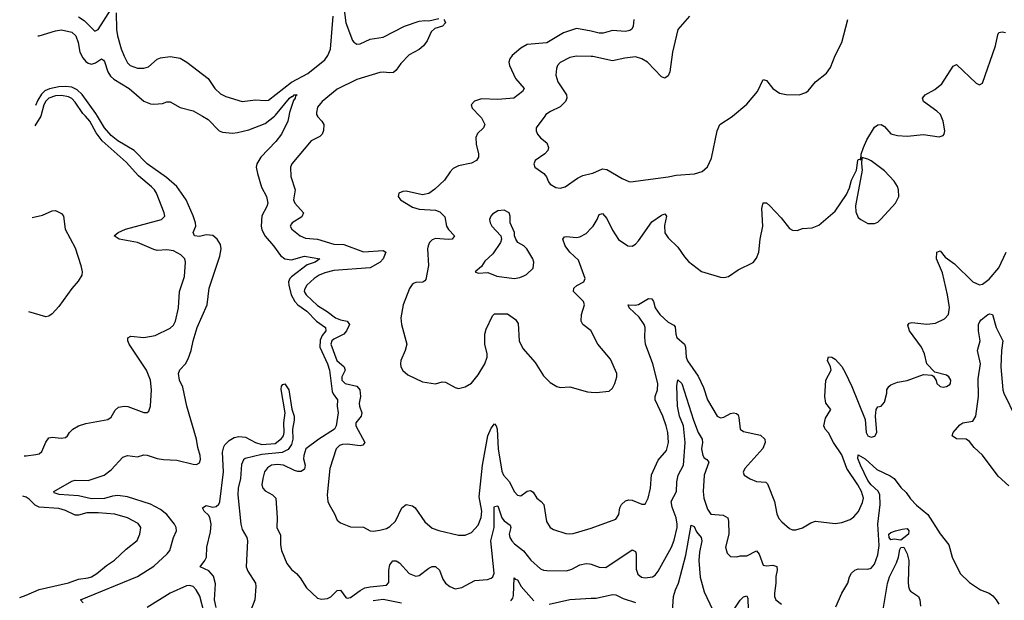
# Model space of a CAD drawing. Header units: inches. Extents: x 1694797 to 1849917, y 907313 to 1017959.
# Tile 260 of 656: x 1696511 to 1702522, y 967046 to 970589. Entities that reach past the tile are written whole.
import ezdxf

# ---------------------------------------------------------------- set-up
doc = ezdxf.new("R2010")
doc.units = ezdxf.units.IN
doc.header["$MEASUREMENT"] = 0
for name, color, linetype in [('B6996', 7, 'Continuous'), ('B6997', 7, 'Continuous'), ('B7906', 7, 'Continuous'), ('B7907', 7, 'Continuous')]:
    doc.layers.add(name, color=color, linetype=linetype)

msp = doc.modelspace()

# ---------------------------------------------------------------- linework, layer by layer
at = {"layer": 'B6996', "color": 5}
for points, elevation in [([(1696539.3, 967928.6), (1696550, 967927.3), (1696610, 967935.2), (1696630, 967940.8), (1696645.8, 967954.2), (1696670, 968010.4), (1696690, 968037.3), (1696710, 968042.6), (1696764.7, 968035.3), (1696790, 968039.3), (1696803.7, 968050), (1696815.1, 968070), (1696835.1, 968090), (1696869.8, 968110.2), (1696914.3, 968125.7), (1697049.7, 968150.3), (1697070, 968162.8), (1697093.3, 968206.7), (1697115.3, 968224.7), (1697149.7, 968230.3), (1697171.5, 968228.5), (1697270, 968192.4), (1697290, 968193), (1697299.1, 968200.9), (1697309.7, 968230.3), (1697316.1, 968330), (1697310.7, 968390), (1697284.8, 968450), (1697179.4, 968610), (1697170.8, 968630), (1697172.1, 968647.9), (1697190, 968657.3), (1697270, 968649.2), (1697337.7, 968662.3), (1697430, 968706.2), (1697450, 968724.2), (1697461.6, 968750), (1697481.6, 968830), (1697486.8, 968930), (1697518.4, 969021.6), (1697523.9, 969110), (1697518.5, 969130), (1697495.1, 969155.1), (1697450, 969179.5), (1697410, 969184.9), (1697350, 969181.1), (1697330, 969186), (1697231.2, 969230), (1697119.5, 969250), (1697087.8, 969270), (1697112.8, 969290), (1697156.9, 969310), (1697377, 969370), (1697396.8, 969390), (1697393.5, 969410), (1697347.1, 969530), (1697334.8, 969550), (1697316.5, 969570), (1697236.1, 969636.1), (1697160.6, 969720.6), (1697014.4, 969850), (1696977.9, 969897.9), (1696939.1, 969970), (1696913, 970000)], 680), ([(1696639.7, 970000.1), (1696604.7, 969942.4)], 680), ([(1696898.7, 967030), (1696882.9, 967050), (1697230, 967191.3), (1697330, 967255.3), (1697411.7, 967330), (1697428.1, 967350), (1697449.9, 967430), (1697468.9, 967470), (1697467, 967490), (1697456.2, 967510), (1697409.2, 967570), (1697370, 967600.4), (1697310, 967632.2), (1697170, 967676.7), (1697110, 967685.8), (1697077.8, 967682.2), (1697030, 967666.9), (1696950, 967665.9), (1696870, 967684.6), (1696751.6, 967691.6), (1696722, 967702), (1696719, 967710), (1696830, 967774), (1696850, 967779.2), (1696930, 967776.8), (1697027.8, 967810), (1697070, 967841.3), (1697141, 967919), (1697168.7, 967930), (1697230, 967922.6), (1697270, 967933.6), (1697290, 967932.3), (1697350, 967911.1), (1697390, 967904.7), (1697470, 967901.5), (1697570, 967876), (1697590, 967874.4), (1697610, 967884), (1697614.5, 967905.5), (1697612.8, 967930), (1697598.8, 967978.8), (1697591.4, 968030), (1697532, 968230), (1697506.4, 968346.4), (1697486.6, 968390), (1697481.6, 968430), (1697488.3, 968451.7), (1697524.5, 968490), (1697539.5, 968520.5), (1697558.5, 968570), (1697569.8, 968630), (1697594, 968710), (1697655.3, 968850), (1697669, 968950), (1697733.3, 969146.7), (1697740.7, 969190), (1697737.2, 969217.2), (1697717.4, 969250), (1697690, 969272.4), (1697650, 969276.5), (1697610, 969265.4), (1697577.6, 969270), (1697569.8, 969290), (1697586.4, 969330), (1697584.3, 969350), (1697570, 969391.6), (1697527.7, 969490), (1697470.7, 969570.7), (1697407.1, 969627.1), (1697288.7, 969708.7), (1697210.9, 969790.9), (1697110, 969850.8), (1697070, 969882.3), (1697028.5, 969930), (1696986.9, 970000)], 660), ([(1697628, 970000), (1697661, 969981), (1697730, 969910.2), (1697750, 969901.9), (1697810, 969897.2), (1697840, 969900), (1697910, 969917.4), (1698010, 969956.6), (1698066, 970000)], 660), ([(1698154, 970000), (1698148.4, 969970), (1698109.4, 969890), (1698074.1, 969845.8), (1697984.4, 969750), (1697958.7, 969710), (1697954.3, 969690), (1697962.2, 969650), (1697987.8, 969567.8), (1698018.4, 969510), (1698026, 969470), (1698021, 969450), (1697988.7, 969391.3), (1697985.1, 969330), (1697990, 969306), (1698010, 969267.6), (1698061.3, 969210), (1698103, 969150), (1698130, 969128.9), (1698170, 969124.4), (1698250, 969146.6), (1698343.8, 969130), (1698315.8, 969110), (1698267, 969093), (1698170, 969020.1), (1698160.5, 969010), (1698153.3, 968990), (1698154.4, 968970), (1698168.3, 968910), (1698190.1, 968870), (1698209.6, 968849.6), (1698265.1, 968810), (1698322.3, 968750), (1698378.2, 968710), (1698380.1, 968690), (1698358.3, 968661.7), (1698346.2, 968633.8), (1698344.3, 968590), (1698390.4, 968490), (1698403.6, 968450), (1698419.7, 968319.7), (1698425.2, 968305.2), (1698451.7, 968270), (1698448.6, 968230), (1698456.4, 968190), (1698444.2, 968110), (1698434, 968090), (1698336.6, 968030), (1698258.1, 967970), (1698245, 967930), (1698244.2, 967910), (1698253.4, 967870), (1698250, 967845.6), (1698230, 967832.7), (1698210, 967832.1), (1698190, 967837.3), (1698122.4, 967870), (1698085, 967875), (1698048.9, 967871.1), (1698024.9, 967855.1), (1698006.4, 967830), (1697995, 967790), (1697990.2, 967750.2), (1697996, 967730), (1698010, 967714.9), (1698054.4, 967690), (1698074.3, 967670), (1698082.4, 967550), (1698080.9, 967490), (1698103.7, 967443.7), (1698103.8, 967383.8), (1698108.9, 967350), (1698141.6, 967270), (1698170, 967233.4), (1698200.5, 967210), (1698224.2, 967184.2), (1698263, 967123), (1698330, 967059.5), (1698353, 967053), (1698390, 967056.5), (1698410, 967068.1), (1698450, 967106.3), (1698470, 967108.7), (1698502.8, 967062.8), (1698510, 967058.9), (1698530, 967062.3), (1698590, 967106.6), (1698618.5, 967121.5), (1698650, 967128.9), (1698750, 967139), (1698764.5, 967155.5), (1698764.2, 967230), (1698770, 967263), (1698790, 967286.3), (1698810, 967286.5), (1698830, 967274), (1698890, 967210.2), (1698930, 967193.6), (1698950, 967197.3), (1699010, 967243.2), (1699030, 967253.1), (1699050, 967251.8), (1699074.3, 967230), (1699094.4, 967174.4), (1699110, 967150.4), (1699136.3, 967130), (1699170, 967116.5), (1699210, 967124.9), (1699290, 967166.5), (1699367.1, 967172.9), (1699390, 967180.2), (1699400.4, 967190), (1699408.9, 967211.1), (1699388.4, 967410), (1699407, 967490), (1699408.1, 967611.9), (1699410, 967619.3), (1699430, 967621.7), (1699455, 967550), (1699470, 967530.9), (1699504.7, 967504.7), (1699510.3, 967490), (1699499.1, 967450), (1699503.7, 967430), (1699515.4, 967410), (1699532.4, 967390), (1699587.4, 967347.4), (1699631.3, 967291.3), (1699690, 967239), (1699710, 967230.2), (1699730, 967227.9), (1699850, 967225.2), (1699883.1, 967236.9), (1699930, 967261.6), (1699970, 967271.5), (1699990, 967269), (1700000, 967265.7)], 660), ([(1698328.8, 970000), (1698330, 969998), (1698355.8, 969970), (1698367.2, 969950), (1698366.6, 969913.4), (1698358.7, 969890), (1698343.9, 969876.1), (1698290, 969849.6), (1698173.1, 969710), (1698164.9, 969690), (1698167.3, 969632.7), (1698192.2, 969550), (1698183.6, 969490), (1698190.3, 969470), (1698243.6, 969410), (1698234.4, 969385.6), (1698175.5, 969350), (1698170, 969342.7), (1698162.4, 969330), (1698172.7, 969310), (1698223.7, 969270), (1698255.8, 969255.8), (1698330, 969250.1), (1698430, 969219.4), (1698490, 969217.1), (1698610, 969172.2), (1698730, 969180.4), (1698746.4, 969170), (1698730.5, 969130), (1698711.7, 969110), (1698650, 969075.8), (1698430, 969057.8), (1698374.9, 969045.1), (1698340.3, 969030), (1698309.2, 969010), (1698265.2, 968970), (1698250, 968942), (1698248.6, 968930), (1698259.3, 968910), (1698330, 968845.8), (1698389, 968809), (1698438.8, 968770), (1698470, 968757.9), (1698510.3, 968750), (1698524.5, 968730), (1698506, 968690), (1698490, 968670.9), (1698430, 968639.9), (1698417.9, 968630), (1698411.2, 968610), (1698448, 968510), (1698492, 968470), (1698496.4, 968456.4), (1698498.1, 968450), (1698477.8, 968410), (1698477.2, 968390), (1698498, 968370), (1698570, 968353.5), (1698587.6, 968330), (1698592.5, 968290), (1698584.8, 968250), (1698586.2, 968230), (1698600.2, 968190), (1698595.4, 968170), (1698564.4, 968130), (1698563.9, 968110), (1698618.5, 968010), (1698607, 967993), (1698590.8, 967989.2), (1698510, 967998.4), (1698482.8, 967997.2), (1698463.1, 967990), (1698443.6, 967970), (1698404.7, 967850), (1698388.2, 967690), (1698393, 967650), (1698400.5, 967630), (1698433.8, 967573.8), (1698450, 967534.8), (1698470, 967519.3), (1698530, 967494.9), (1698610, 967492.4), (1698650, 967470.4), (1698668.7, 967468.7), (1698710, 967473.7), (1698750, 967484.9), (1698770, 967496), (1698804.7, 967530), (1698844.5, 967610), (1698871.4, 967631.4), (1698910, 967622.7), (1698925.7, 967610), (1698985.5, 967525.5), (1699030, 967486.5), (1699070, 967472.4), (1699190, 967443.2), (1699230, 967444.4), (1699270, 967458.9), (1699310, 967505.3), (1699329.3, 967550.7), (1699331.8, 967590), (1699316.9, 967676.9), (1699337.5, 967870), (1699369.7, 968050.3), (1699390, 968097.4), (1699410, 968122.4), (1699419.5, 968110), (1699426, 968090), (1699431.7, 967970), (1699454.9, 967834.9), (1699464.3, 967810), (1699500.7, 967770), (1699530, 967710.4), (1699550, 967688.5), (1699570, 967683.7), (1699608.7, 967711.3), (1699630, 967716.2), (1699646.8, 967706.8), (1699667.5, 967670), (1699695.3, 967650), (1699710.7, 967630.7), (1699726.5, 967526.5), (1699750, 967490.3), (1699770, 967477.7), (1699845.8, 967454.2), (1699870, 967452.7), (1699890, 967454.3), (1699980.7, 967479.3), (1700000, 967486.4)], 680), ([(1699320.9, 970000), (1699330.2, 969990), (1699350.3, 969950), (1699343, 969930), (1699306.1, 969893.9), (1699297, 969870), (1699298, 969830), (1699312, 969770), (1699312, 969750), (1699300.5, 969730), (1699270, 969713), (1699190, 969697.7), (1699158, 969682), (1699138.9, 969661.1), (1699105.5, 969610), (1699045.7, 969554.3), (1699010, 969528.2), (1698970, 969521.1), (1698870, 969543), (1698850, 969540.7), (1698826, 969530), (1698821, 969510), (1698836, 969490), (1698910, 969445.3), (1698950, 969433.4), (1699050, 969427.7), (1699076.9, 969416.9), (1699105.8, 969385.8), (1699117.1, 969330), (1699128.5, 969308.5), (1699164.9, 969270), (1699150.8, 969249.2), (1699130, 969247), (1699050, 969253.7), (1699030, 969246.2), (1699013.8, 969230), (1699004.5, 969210), (1699001.6, 969190), (1699007.7, 969090), (1698990, 969003.7), (1698985.1, 968994.9), (1698972.5, 968987.5), (1698930, 968986), (1698918.9, 968981.1), (1698907.7, 968972.3), (1698892, 968948), (1698852.9, 968850), (1698837.8, 968770), (1698841.5, 968730), (1698874.9, 968610), (1698864.6, 968570), (1698839, 968510), (1698835.3, 968490), (1698838.3, 968470), (1698849.4, 968449.4), (1698881.1, 968421.1), (1698970, 968378.6), (1699050, 968367.7), (1699090, 968379.3), (1699110, 968378), (1699170, 968345.5), (1699190, 968339.3), (1699230, 968348), (1699270, 968370.4), (1699310, 968421.1), (1699351.3, 968488.7), (1699364.9, 968530), (1699365.6, 968550), (1699351.6, 968610), (1699351.2, 968670), (1699359.1, 968700.9), (1699397.5, 968782.5), (1699410, 968793.6), (1699490, 968794.7), (1699539.1, 968759.1), (1699555.3, 968735.3), (1699561.6, 968630), (1699582.2, 968582.2), (1699657.4, 968497.4), (1699710, 968416.4), (1699750, 968375.8), (1699790, 968350.4), (1699810, 968344.9), (1699870, 968348.5), (1699978, 968318), (1700000, 968316.4)], 720), ([(1699716.8, 970000), (1699663.8, 969930), (1699663.8, 969910), (1699673, 969890), (1699690, 969868.2), (1699730, 969837.3), (1699739.3, 969810), (1699735.5, 969790), (1699716.3, 969770), (1699659.1, 969730), (1699650.6, 969710), (1699656.3, 969690), (1699710.8, 969650), (1699726.8, 969630), (1699738.8, 969598.8), (1699750, 969584.7), (1699784.9, 969564.9), (1699810, 969562), (1699842, 969570), (1699917.6, 969622.4), (1699950, 969639.1), (1700000, 969650.8)], 740), ([(1696586.5, 969381.8), (1696650, 969395.5), (1696710, 969422.7), (1696730, 969425.2), (1696766.6, 969406.6), (1696779.3, 969390), (1696789.8, 969310), (1696850, 969197), (1696885.1, 969090), (1696892.2, 969050), (1696889.7, 969030), (1696867.3, 968992.7), (1696830, 968948.7), (1696750, 968838), (1696710, 968793.7), (1696690, 968779.5), (1696670, 968775.3), (1696567.8, 968805.9)], 720), ([(1700000, 968688.4), (1699999.2, 968690), (1699949.9, 968729.9), (1699939.1, 968750), (1699941.6, 968790), (1699959.3, 968850), (1699953.5, 968870), (1699892.5, 968930), (1699894.6, 968950), (1699913, 968967), (1699955.1, 968990), (1699964.1, 969010), (1699922.6, 969122.6), (1699870, 969170.9), (1699841.2, 969210), (1699826.9, 969250), (1699836.9, 969263.1), (1699850, 969267), (1699910, 969260.6), (1699930, 969263.8), (1699970, 969283.8), (1700000, 969316.6)], 720), ([(1697710, 967003), (1697701.2, 967050), (1697706.8, 967146.9), (1697693.9, 967193.9), (1697665.3, 967225.3), (1697613.2, 967250), (1697642.4, 967290), (1697651.5, 967310), (1697654.7, 967370), (1697675.4, 967464.6), (1697680.8, 967510), (1697672.3, 967552.3), (1697664.9, 967564.9), (1697637.6, 967590), (1697627, 967610), (1697650, 967625.5), (1697690, 967615.2), (1697710, 967617.7), (1697727.5, 967632.5), (1697733.5, 967646.5), (1697756.5, 967830), (1697749.8, 967950), (1697757.3, 967982.7), (1697764.2, 967995.8), (1697790, 968021.7), (1697820.6, 968039.4), (1697850, 968046.5), (1697890, 968042), (1697950, 968008.1), (1697990, 967997.7), (1698070, 968003.1), (1698110, 968034), (1698121, 968050), (1698126.2, 968070), (1698123.5, 968130), (1698131.8, 968190), (1698108.3, 968331.7), (1698110, 968352), (1698118, 968362), (1698130, 968366.8), (1698154, 968330), (1698171.8, 968211.8), (1698186, 968170), (1698186.3, 968146.3), (1698176.1, 968090), (1698179.1, 968030), (1698170, 967997), (1698150, 967967.1), (1698112.8, 967947.1), (1697990, 967935.6), (1697888.4, 967911.6), (1697876.8, 967903.2), (1697866.1, 967873.9), (1697858.6, 967790), (1697844.7, 967730), (1697843.6, 967690), (1697862.2, 967510), (1697870, 967479.1), (1697898.4, 967430), (1697902.4, 967410), (1697893.8, 967250), (1697903.1, 967223.1), (1697950, 967150.8), (1697952.2, 967130), (1697947.2, 967050), (1697908.6, 966950)], 640), ([(1696511.3, 967064.1), (1696550, 967076.9), (1696630, 967113), (1696810, 967153.6), (1696870, 967176.1), (1696930, 967183), (1696950, 967189.4), (1696983.1, 967210), (1697041.1, 967258.9), (1697090, 967290.3), (1697161.3, 967358.7), (1697228.5, 967411.5), (1697245.1, 967450), (1697251, 967491), (1697234.7, 967514.7), (1697169.3, 967550), (1697092.2, 967572.2), (1696990, 967580.6), (1696921, 967579), (1696870, 967565.6), (1696850, 967564.8), (1696790, 967594), (1696750, 967606.6), (1696630, 967614.9), (1696606.2, 967626.2), (1696570, 967662.6), (1696550, 967676.5), (1696531.3, 967682)], 680), ([(1697636.6, 966970), (1697610.9, 967070.9), (1697588.7, 967110), (1697570, 967130.8), (1697550, 967136.2), (1697530, 967134), (1697430, 967090.4), (1697290, 967001.8)], 660), ([(1699510, 967042.8), (1699521.1, 967059), (1699525, 967075), (1699530, 967182.8), (1699536.1, 967176.1), (1699550, 967172), (1699573.2, 967130), (1699650, 967042.8)], 640), ([(1698670, 967045.1), (1698730, 967053), (1698842, 967030)], 640), ([(1699743, 967023), (1699870, 967051.3), (1700000, 967058.5)], 640)]:
    msp.add_lwpolyline(points, dxfattribs=dict(at, elevation=elevation))
at = {"layer": 'B6996', "color": 5, "elevation": 740}
msp.add_lwpolyline([(1699470, 969426), (1699430, 969423.7), (1699398, 969402), (1699387.3, 969390), (1699379.1, 969370), (1699383, 969350), (1699393.4, 969330), (1699447.7, 969270), (1699453, 969250), (1699446.4, 969230), (1699399.1, 969160.9), (1699350, 969116.2), (1699330, 969084), (1699292, 969050), (1699310, 969042.8), (1699370, 969045.5), (1699424.2, 969024.2), (1699530, 969010.3), (1699564.7, 969015.3), (1699590, 969026.8), (1699605.6, 969034.4), (1699646.6, 969073.4), (1699649.6, 969110), (1699643.5, 969130), (1699608, 969190), (1699590, 969209.6), (1699552.7, 969230), (1699539.5, 969250), (1699532.3, 969270), (1699531.4, 969291.4), (1699505.2, 969350), (1699505.2, 969390), (1699499, 969410)], close=True, dxfattribs=at)
at = {"layer": 'B6997', "color": 5}
for points, elevation in [([(1696870, 970606.5), (1696904.3, 970584.3), (1696970, 970518.7), (1696990, 970530.2), (1697070, 970652.4)], 680), ([(1697100.5, 970630), (1697103.1, 970530), (1697109, 970490), (1697131.5, 970411.5), (1697150, 970366), (1697170, 970325.3), (1697186.7, 970310), (1697230, 970294), (1697270, 970292.4), (1697297.8, 970302.2), (1697350, 970348.8), (1697370, 970356.9), (1697430, 970363.8), (1697490, 970353.9), (1697531.8, 970330), (1697661.3, 970230), (1697703.1, 970170), (1697737, 970137), (1697770, 970120.9), (1697870, 970088.9), (1697950, 970100.7), (1698010, 970095.2), (1698030, 970098.8), (1698170, 970207.2), (1698270, 970260.7), (1698374.9, 970345.1), (1698392.8, 970370), (1698409.5, 970410), (1698424.3, 970610)], 680), ([(1698491.6, 970650), (1698501.6, 970570), (1698542.8, 970462.8), (1698551, 970451), (1698570, 970440.7), (1698590, 970441.6), (1698650, 970469.4), (1698730, 970483.2), (1698861.1, 970550), (1698950, 970579.2), (1698984.2, 970584.2), (1699010, 970582.4), (1699070, 970595.5)], 680), ([(1699100.7, 970590), (1699104.7, 970584.7), (1699111, 970570), (1699093, 970550), (1699044.8, 970535.2), (1699024.2, 970515.8), (1698999.2, 970460.8), (1698976.3, 970430), (1698950, 970407.6), (1698890, 970374.3), (1698837.4, 970322.6), (1698810, 970281.3), (1698792.8, 970267.2), (1698770, 970265.1), (1698730, 970269.8), (1698710, 970266.6), (1698570, 970224.1), (1698450, 970165.1), (1698356.9, 970090), (1698330, 970054.5), (1698322.3, 970022.3), (1698322.6, 970010), (1698328.8, 970000)], 680), ([(1696622.4, 970489.9), (1696630, 970490.1), (1696730, 970522.1), (1696766.8, 970526.8), (1696830, 970512.8), (1696854.3, 970490), (1696868.7, 970450), (1696878.7, 970390), (1696896.7, 970356.7), (1696914.9, 970334.9), (1696930, 970323), (1696950, 970317.5), (1696974.2, 970325.8), (1697010, 970350.2), (1697022.6, 970342.6), (1697030, 970334.4), (1697049.3, 970270), (1697065.5, 970245.5), (1697086.8, 970226.8), (1697180.2, 970170), (1697270, 970092.6), (1697310, 970076.1), (1697330, 970073.7), (1697382.6, 970077.4), (1697410, 970087), (1697430, 970087), (1697490, 970052.3), (1697570, 970033.4), (1697628, 970000)], 660), ([(1700000, 970519.3), (1699990, 970521.9), (1699910, 970534.6), (1699831.4, 970508.6), (1699730, 970448.6), (1699610, 970438.7), (1699570, 970415.8), (1699517.6, 970370), (1699503.8, 970350), (1699498.4, 970330), (1699502.4, 970310), (1699538, 970230), (1699591.6, 970170), (1699581.1, 970150), (1699527.3, 970110), (1699430, 970102.8), (1699330, 970105.8), (1699287.3, 970092.7), (1699268.4, 970070), (1699274, 970050), (1699320.9, 970000)], 720), ([(1700000, 970365.2), (1699910, 970366.3), (1699870, 970358), (1699811.1, 970328.9), (1699795.3, 970310), (1699787.9, 970292.1), (1699783.6, 970250), (1699796.5, 970210), (1699849.2, 970130), (1699851.3, 970110), (1699843.2, 970090), (1699810, 970058), (1699751.2, 970028.8), (1699724.4, 970010), (1699716.8, 970000)], 740), ([(1696986.9, 970000), (1696976.9, 970016.9), (1696893, 970133), (1696861.7, 970161.7), (1696830, 970176.4), (1696790, 970181.6), (1696750, 970179.3), (1696693, 970167), (1696665.6, 970154.4), (1696644.5, 970135.6), (1696621.5, 970098.5), (1696608.7, 970065.8)], 660), ([(1696913, 970000), (1696897.7, 970017.7), (1696850, 970085.6), (1696830, 970107.8), (1696810, 970118.6), (1696766.8, 970126.8), (1696730, 970124), (1696690, 970109.5), (1696670, 970092.3), (1696658.7, 970070), (1696639.7, 970000.1)], 680), ([(1698066, 970000), (1698073.9, 970006.1), (1698159.1, 970110), (1698170, 970119.6), (1698179, 970121), (1698186, 970130), (1698204.7, 970130), (1698195.9, 970124.1), (1698193.7, 970110), (1698183.4, 970096.6), (1698158, 970022), (1698154, 970000)], 660)]:
    msp.add_lwpolyline(points, dxfattribs=dict(at, elevation=elevation))
at = {"layer": 'B7906', "color": 5}
for points, elevation in [([(1700000, 969316.6), (1700012.2, 969330), (1700037.2, 969370), (1700050, 969400.7), (1700070, 969406.4), (1700096.7, 969376.7), (1700130, 969303.8), (1700166.9, 969246.9), (1700224, 969210), (1700250, 969207), (1700270, 969218.4), (1700290, 969239.3), (1700370, 969356), (1700430, 969395.8), (1700450, 969404), (1700460.5, 969390), (1700447, 969333), (1700450, 969288.2), (1700470, 969258.7), (1700530, 969201.3), (1700570, 969142.4), (1700594.5, 969114.5), (1700673.5, 969053.5), (1700790, 969018), (1700810, 969015.8), (1700838.7, 969021.3), (1700896.6, 969063.4), (1700990, 969108.2), (1701010, 969134), (1701023.1, 969170), (1701031.9, 969250), (1701047.2, 969330), (1701042.2, 969437.7), (1701050, 969470.8), (1701070, 969470.6), (1701090, 969452.7), (1701160.4, 969380.4), (1701210, 969315.5), (1701230, 969304.9), (1701257.5, 969302.5), (1701290, 969314), (1701350, 969318.8), (1701390, 969334.8), (1701490, 969420.5), (1701558.5, 969521.5), (1701577, 969563), (1701589.8, 969610), (1701620.5, 969670), (1701627.3, 969730), (1701630, 969736), (1701638, 969738), (1701646, 969734), (1701649.1, 969769.1), (1701662, 969810), (1701683.5, 969856.5), (1701730, 969933), (1701750, 969948), (1701770, 969950.4), (1701790, 969937.3), (1701830, 969893.4), (1701870, 969882), (1701930, 969878.3), (1702028.6, 969888.6), (1702125.4, 969874.6), (1702150, 969882), (1702156.2, 969890), (1702159.7, 969910), (1702149.7, 969970), (1702136.9, 970000)], 720), ([(1700000, 969650.8), (1700010, 969653.1), (1700070, 969679.1), (1700095.1, 969675.1), (1700190, 969620.5), (1700230, 969601), (1700240.7, 969600.7), (1700470, 969629.2), (1700519.6, 969640.4), (1700631.1, 969648.9), (1700677.3, 969662.7), (1700709.7, 969690.3), (1700735.3, 969744.7), (1700769.7, 969910.3), (1700786.6, 969950), (1700861.7, 969998.3), (1700863.6, 970000)], 740), ([(1700000, 967486.4), (1700150, 967542), (1700168.2, 967570), (1700175.4, 967610), (1700184.7, 967630), (1700210, 967653.4), (1700230, 967658.9), (1700250, 967656.9), (1700310, 967632.4), (1700330, 967633.4), (1700348, 967670), (1700363.1, 967730), (1700369.2, 967810.8), (1700410, 967901.1), (1700460, 967960), (1700472.2, 968010), (1700468.6, 968070), (1700459, 968110), (1700437.2, 968170), (1700390.6, 968270), (1700391.5, 968290), (1700405.7, 968330), (1700406.4, 968370), (1700376.4, 968490), (1700331.4, 968610), (1700327.1, 968650), (1700329.3, 968710), (1700324.4, 968730), (1700294.1, 968774.1), (1700232.6, 968830), (1700225.2, 968850), (1700268.1, 968848.1), (1700290, 968851.7), (1700350, 968887.2), (1700370, 968885.7), (1700379.7, 968870), (1700390.7, 968830), (1700418.4, 968790), (1700470, 968743.8), (1700504.2, 968724.2), (1700514, 968714), (1700517.3, 968670), (1700524.1, 968650), (1700570, 968608.7), (1700575.9, 968590), (1700579.5, 968530), (1700587.5, 968507.5), (1700654.3, 968414.3), (1700685, 968345), (1700710, 968270.4), (1700770, 968170.4), (1700790, 968160.3), (1700810, 968162.7), (1700850, 968185.8), (1700870, 968190.2), (1700886.6, 968186.6), (1700897, 968177), (1700902.2, 968162.2), (1700910.4, 968090), (1700930, 968076.5), (1701033.1, 968053.1), (1701059.6, 968030), (1701063.2, 968010), (1701047.9, 967972.1), (1700938.7, 967850), (1700928.1, 967828.1), (1700933.4, 967810), (1700970, 967787.2), (1701010, 967772), (1701066.6, 967766.6), (1701076.5, 967756.5), (1701120.3, 967650), (1701133.3, 967573.3), (1701146.1, 967546.1), (1701164.2, 967524.2), (1701210, 967484.4), (1701230, 967477.1), (1701250, 967476.4), (1701290, 967488), (1701340.4, 967519.6), (1701370, 967528.5), (1701490, 967515.6), (1701530, 967521.5), (1701580.4, 967539.6), (1701604.1, 967555.9), (1701631.8, 967588.2), (1701656.3, 967643.7), (1701662, 967670), (1701649.8, 967710), (1701627.2, 967750), (1701560.2, 967850), (1701530, 967934.6), (1701480.5, 968010), (1701450, 968067.8), (1701429.7, 968090), (1701421, 968110), (1701430, 968157.1), (1701462.7, 968210), (1701432.6, 968250), (1701426.5, 968290), (1701432.2, 968390), (1701465.7, 968450), (1701461.1, 968470), (1701442, 968510), (1701448.5, 968531.5), (1701470, 968530.4), (1701490, 968517.6), (1701530, 968472.4), (1701550, 968435.5), (1701591.8, 968350), (1701672.4, 968150), (1701679.7, 968070), (1701690, 968050.4), (1701710, 968040.8), (1701732.2, 968047.8), (1701743.9, 968070), (1701736.9, 968170), (1701739.3, 968210), (1701750, 968226), (1701770, 968231), (1701790, 968256), (1701806, 968310), (1701806, 968330), (1701817.2, 968350), (1701830, 968360.7), (1701870, 968376.3), (1701930, 968388.2), (1702030, 968424.9), (1702079.8, 968419.8), (1702090, 968414), (1702106.8, 968386.8), (1702111.3, 968370), (1702130.9, 968350.9), (1702150, 968347.3), (1702170, 968350.8), (1702190, 968362.8), (1702194.5, 968370), (1702195.1, 968390), (1702184, 968410), (1702170, 968419.3), (1702098, 968438), (1702050, 968488.7), (1702034.7, 968550), (1702016.9, 968590), (1701944, 968690), (1701934.2, 968725.8), (1701942.2, 968737.7), (1701957.7, 968742.3), (1702050, 968731.8), (1702103.1, 968736.9), (1702157.2, 968762.8), (1702181, 968790), (1702187.2, 968832.8), (1702175, 968910), (1702145.1, 969045.1), (1702108.6, 969130), (1702110, 969171), (1702130, 969178), (1702160.6, 969140.6), (1702218.6, 969098.6), (1702330, 968990.3), (1702370, 968971.8), (1702390, 968976), (1702430, 969006.5), (1702490, 969075.6), (1702534.6, 969170)], 680), ([(1702550, 967744.4), (1702484.4, 967804.4), (1702390, 967931.8), (1702338.9, 967978.9), (1702310, 968015.5), (1702289.4, 968029.4), (1702230, 968030.8), (1702205.1, 968050), (1702209.7, 968070), (1702250, 968116.3), (1702270, 968128.3), (1702330, 968139.4), (1702349.3, 968170), (1702365.5, 968290), (1702363, 968397), (1702377.2, 968490), (1702359.7, 968570), (1702374.2, 968630), (1702364.5, 968690), (1702365.6, 968730), (1702372, 968748), (1702381.6, 968758.4), (1702421.6, 968790), (1702434.7, 968794.7), (1702450.9, 968790.9), (1702473.4, 968710), (1702513.5, 968630), (1702504.6, 968570), (1702501.3, 968470), (1702513.9, 968330), (1702519.5, 968310), (1702590, 968163.6)], 660), ([(1700000, 968316.4), (1700030, 968314.3), (1700110, 968323.1), (1700130, 968340.5), (1700144.7, 968370), (1700157.6, 968410), (1700156.8, 968430), (1700118, 968518), (1700041.5, 968610), (1700000, 968688.4)], 720), ([(1700000, 967265.7), (1700050, 967248.9), (1700090, 967246.9), (1700250, 967354.9), (1700270, 967343.8), (1700275.9, 967330), (1700275.2, 967235.2), (1700284.7, 967204.7), (1700307.7, 967187.7), (1700330, 967183.2), (1700375.1, 967190), (1700390, 967199.5), (1700410, 967223.8), (1700490, 967370.4), (1700507.3, 967412.7), (1700524.6, 967490), (1700525.9, 967510), (1700519.1, 967550), (1700494, 967614), (1700488.9, 967650), (1700520.5, 967710), (1700523, 967770), (1700531.2, 967810), (1700563.7, 967870), (1700573.7, 968010), (1700563.1, 968110), (1700540.4, 968170), (1700528.2, 968230), (1700523.3, 968356.7), (1700530, 968392), (1700553, 968370), (1700624.5, 968144.5), (1700653.8, 968070), (1700677.4, 968030), (1700680.1, 968010), (1700673.6, 967970), (1700681, 967930), (1700690, 967915.6), (1700705.9, 967905.9), (1700717.8, 967890), (1700690.7, 967810), (1700683, 967710), (1700687.2, 967670), (1700710, 967602.4), (1700731.2, 967571.2), (1700806.2, 967566.2), (1700834.9, 967550), (1700839.3, 967530), (1700841.6, 967450), (1700820.3, 967370), (1700830, 967334), (1700850, 967314.4), (1700890, 967310.4), (1700910, 967317.1), (1700950, 967317.4), (1701010, 967347.2), (1701026.8, 967326.8), (1701050, 967261.1), (1701070, 967256.9), (1701110, 967260.7), (1701133, 967253), (1701135.9, 967230), (1701128.3, 967191.7), (1701128.1, 967150), (1701120.2, 967090), (1701120.3, 967070), (1701127.2, 967050), (1701161.9, 967021.9)], 660), ([(1701493, 967007), (1701529.6, 967090), (1701567.8, 967150), (1701578.3, 967190), (1701588.9, 967211.1), (1701610, 967230.4), (1701630, 967238.7), (1701690, 967236.5), (1701710, 967242), (1701730, 967266), (1701750, 967323), (1701758.8, 967381.2), (1701750.4, 967510), (1701765.3, 967630), (1701763.1, 967690), (1701751.8, 967711.8), (1701710, 967751.2), (1701690, 967777.6), (1701644.1, 967870), (1701629, 967911), (1701630, 967934), (1701672, 967910), (1701745, 967845), (1701826.2, 967806.2), (1701849.3, 967789.3), (1701890, 967735.3), (1701923.1, 967703.1), (1701950, 967664.9), (1701986.6, 967626.6), (1702055.5, 967570), (1702131.4, 967451.4), (1702183.9, 967383.9), (1702203.1, 967310), (1702252.7, 967210), (1702310, 967154), (1702378, 967110), (1702430, 967090.6), (1702453.3, 967073.3), (1702473.4, 967050), (1702490, 967022)], 660), ([(1700493.7, 966946.3), (1700502.7, 967070), (1700514.3, 967110), (1700534.1, 967150), (1700578.4, 967321.6), (1700610, 967503.8), (1700630, 967495.6), (1700644.2, 967464.2), (1700672.3, 967430), (1700674.8, 967410), (1700661.1, 967338.9), (1700658.4, 967290), (1700666.4, 967186.4), (1700690, 967097.1), (1700740.9, 966990)], 640), ([(1701783.7, 966990), (1701810, 967147.7), (1701822.3, 967190), (1701865, 967275), (1701876.2, 967310), (1701883.6, 967356.4), (1701890, 967368.5), (1701909.5, 967370.5), (1701930, 967330.5), (1701938.7, 967290), (1701935.8, 967155.8), (1701937, 967130), (1701943.7, 967110), (1701950, 967101.6), (1701998, 967070), (1702006.7, 967050), (1702010.4, 967010)], 640), ([(1700000, 967058.5), (1700030, 967060.1), (1700130, 967081), (1700150, 967080.2), (1700196.4, 967056.4), (1700270, 967032.7)], 640), ([(1700870, 966986.4), (1700910, 967046.9), (1700930, 967066.3), (1700950, 967073.7), (1700956.4, 967056.4), (1700957.9, 966990)], 640)]:
    msp.add_lwpolyline(points, dxfattribs=dict(at, elevation=elevation))
for points, elevation in [([(1701652.7, 969747.3), (1701650.4, 969710), (1701654.9, 969670), (1701614.1, 969454.1), (1701615.8, 969415.8), (1701630, 969382.8), (1701646, 969370), (1701690, 969346), (1701730, 969345.5), (1701750, 969354), (1701770, 969373.4), (1701857.2, 969470), (1701877.8, 969510), (1701875.6, 969550), (1701870, 969571.1), (1701850, 969604.5), (1701790, 969667.6), (1701710, 969728), (1701690, 969738.7)], 720), ([(1701890, 967413.6), (1701850, 967419.7), (1701830, 967415.6), (1701819.7, 967430), (1701817.2, 967450), (1701830, 967460.7), (1701858, 967470), (1701898.9, 967481.1), (1701930, 967483.8), (1701940.3, 967470), (1701937.3, 967450), (1701910, 967427.3)], 640)]:
    msp.add_lwpolyline(points, close=True, dxfattribs=dict(at, elevation=elevation))
at = {"layer": 'B7907', "color": 5}
for points, elevation in [([(1700599.5, 970610), (1700530.2, 970529.8), (1700497.2, 970390), (1700480.8, 970270), (1700470, 970246.6), (1700450, 970231.6), (1700430, 970239.7), (1700343.1, 970330), (1700310, 970350.6), (1700270, 970362.2), (1700205, 970355), (1700130, 970337.8), (1700010, 970365), (1700000, 970365.2)], 740), ([(1700260.5, 970590), (1700257.1, 970550), (1700248.7, 970531.3), (1700236.7, 970523.3), (1700210, 970516.8), (1700130, 970524), (1700073.3, 970506.7), (1700050, 970506.4), (1700000, 970519.3)], 720), ([(1700863.6, 970000), (1700950, 970074), (1701015.1, 970150), (1701050, 970224.7), (1701070, 970218), (1701108.3, 970168.3), (1701150, 970140.7), (1701190, 970133.4), (1701269.4, 970130.6), (1701310, 970144), (1701325.4, 970154.6), (1701369.4, 970210), (1701436.6, 970263.4), (1701461.8, 970298.2), (1701489.7, 970370), (1701529.7, 970450.3), (1701566.6, 970590)], 740), ([(1702136.9, 970000), (1702132.6, 970010), (1702110, 970031.6), (1702029.3, 970090), (1702022.7, 970110), (1702039, 970130), (1702097.3, 970162.7), (1702142, 970198), (1702210, 970304.7), (1702230, 970316), (1702350, 970202.8), (1702370, 970191), (1702390, 970201), (1702467.9, 970430), (1702483.3, 970496.7), (1702490, 970510.4), (1702510, 970515.3), (1702530.3, 970510)], 720)]:
    msp.add_lwpolyline(points, dxfattribs=dict(at, elevation=elevation))

doc.saveas('drawing.dxf')
